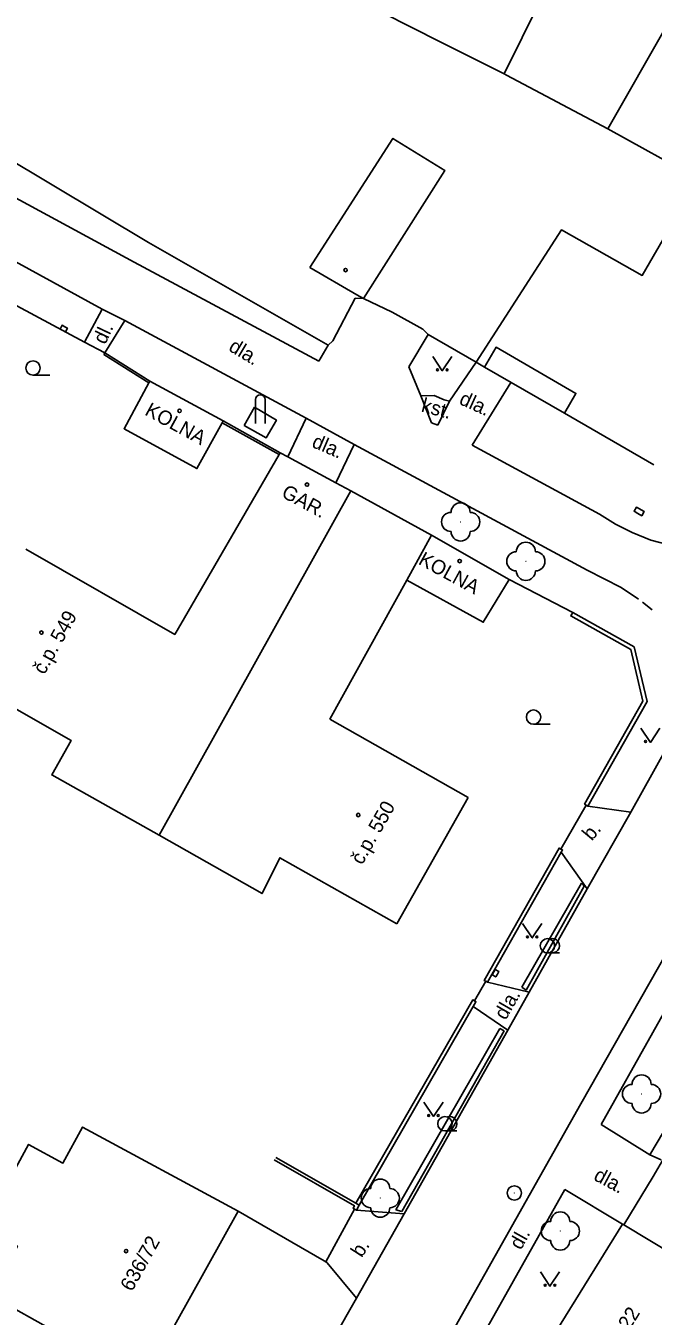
# Model space of a CAD drawing. Extents: x -577457 to -568404, y -1208466 to -1201387.
# Drawn here: x -568935.4 to -568902.7, y -1203815.7 to -1203748.2 of the extents above; entities that cross this region are included whole.
import ezdxf

# ---------------------------------------------------------------- set-up
doc = ezdxf.new("R2010")
doc.units = 0
for name, color, linetype in [('BUDOVY_MĚŘ', 7, 'Continuous'), ('BUDOVY_NEMĚŘ', 7, 'Continuous'), ('MAP_ZN_BP', 7, 'Continuous'), ('OBVOD_PILÍŘE', 7, 'Continuous'), ('POMOC_POPIS', 7, 'Continuous'), ('ROZHRANÍ_PLOCH', 7, 'Continuous'), ('ZELEŇ', 7, 'Continuous'), ('ZN_BUDOV', 7, 'Continuous'), ('ZN_DOPLŇKOVÉ', 7, 'Continuous'), ('ZN_KULTUR', 7, 'Continuous'), ('Č_POPIS_ORIENT', 7, 'Continuous')]:
    doc.layers.add(name, color=color, linetype=linetype)

msp = doc.modelspace()

# ---------------------------------------------------------------- linework, layer by layer
at = {"layer": 'BUDOVY_MĚŘ'}
for points in [[(-568920.61, -1203760.83), (-568916.26, -1203754.08), (-568913.55, -1203755.75), (-568917.79, -1203762.46)], [(-568918.14, -1203762.26), (-568920.61, -1203760.83)], [(-568917.79, -1203762.46), (-568918.14, -1203762.26)], [(-568911.47, -1203766.04), (-568910.87, -1203765), (-568906.69, -1203767.42), (-568907.29, -1203768.46)], [(-568911.47, -1203766.04), (-568911.9, -1203765.79)], [(-568907.29, -1203768.46), (-568911.47, -1203766.04)], [(-568929.01, -1203766.86), (-568930.31, -1203769.27), (-568926.5, -1203771.35), (-568925.19, -1203768.95)], [(-568928.96, -1203766.77), (-568929.01, -1203766.86)], [(-568925.14, -1203768.86), (-568928.96, -1203766.77)], [(-568925.19, -1203768.95), (-568925.14, -1203768.86)], [(-568902.62, -1203771.16), (-568907.29, -1203768.46)], [(-568922.2, -1203770.61), (-568922.15, -1203770.52)], [(-568922.15, -1203770.52), (-568921.75, -1203770.74)], [(-568921.75, -1203770.74), (-568919.24, -1203772.1)], [(-568919.24, -1203772.1), (-568918.46, -1203772.52)], [(-568918.46, -1203772.52), (-568914.25, -1203774.84)], [(-568914.25, -1203774.84), (-568910.19, -1203777.16)], [(-568919.55, -1203784.46), (-568915.54, -1203777.18)], [(-568910.19, -1203777.16), (-568911.54, -1203779.39), (-568915.54, -1203777.18)], [(-568912.32, -1203788.56), (-568919.55, -1203784.46)], [(-568916.06, -1203795.17), (-568912.32, -1203788.56)], [(-568924.34, -1203810.19), (-568929.29, -1203819.08)], [(-568904.19, -1203810.91), (-568904.26, -1203810.87), (-568908.45, -1203817.65)]]:
    msp.add_lwpolyline(points, dxfattribs=at)
at = {"layer": 'BUDOVY_NEMĚŘ'}
for points in [[(-568910.45, -1203750.71), (-568913.76, -1203749.04), (-568916.82, -1203747.49), (-568918.27, -1203747.06), (-568919.9, -1203745.94), (-568922.93, -1203744.41), (-568926.27, -1203742.73), (-568923.42, -1203737.21)], [(-568900.3, -1203756.2), (-568905.02, -1203753.58), (-568898.71, -1203742.51)], [(-568905.02, -1203753.58), (-568910.33, -1203750.77), (-568910.45, -1203750.71), (-568907.63, -1203745.01)], [(-568911.9, -1203765.79), (-568907.45, -1203758.87), (-568903.23, -1203761.25), (-568900.3, -1203756.2)], [(-568922.2, -1203770.61), (-568927.66, -1203780.02), (-568935.45, -1203775.56)], [(-568939.11, -1203782.13), (-568933.08, -1203785.57), (-568934.09, -1203787.37), (-568928.47, -1203790.53), (-568918.46, -1203772.52)], [(-568914.25, -1203774.84), (-568915.54, -1203777.18)], [(-568916.06, -1203795.17), (-568922.17, -1203791.71), (-568923.1, -1203793.58), (-568928.47, -1203790.53)], [(-568933.67, -1203816.63), (-568937.3, -1203814.6), (-568935.89, -1203812.03), (-568937.68, -1203811.05), (-568935.3, -1203806.7), (-568933.51, -1203807.68), (-568932.48, -1203805.79), (-568924.34, -1203810.19)], [(-568910.19, -1203820.46), (-568899.65, -1203826.78), (-568897.77, -1203823.71), (-568900.28, -1203822.15), (-568896.37, -1203815.79), (-568896.29, -1203815.66), (-568904.19, -1203810.91)]]:
    msp.add_lwpolyline(points, dxfattribs=at)
at = {"layer": 'MAP_ZN_BP'}
for radius in [0.375, 0.0005]:
    msp.add_circle((-568909.91, -1203809.24), radius, dxfattribs=at)
at = {"layer": 'OBVOD_PILÍŘE'}
for points in [[(-568933.41, -1203763.93), (-568933.27, -1203764.01), (-568933.37, -1203764.2), (-568933.65, -1203764.05), (-568933.55, -1203763.85), (-568933.41, -1203763.93)], [(-568903.45, -1203773.7), (-568903.65, -1203773.58), (-568903.53, -1203773.37), (-568903.12, -1203773.6), (-568903.25, -1203773.82), (-568903.45, -1203773.7)], [(-568910.8, -1203797.8), (-568910.88, -1203797.94), (-568911.07, -1203797.83), (-568910.91, -1203797.55), (-568910.72, -1203797.66), (-568910.8, -1203797.8)]]:
    msp.add_lwpolyline(points, dxfattribs=at)
at = {"layer": 'ROZHRANÍ_PLOCH'}
for points in [[(-568956.09, -1203899.54), (-568953.48, -1203890.93), (-568952.07, -1203886.89), (-568950.09, -1203882.15), (-568946.97, -1203876.07), (-568931.9, -1203849.8), (-568912, -1203814.45), (-568906.43, -1203804.58), (-568865.02, -1203731.62)], [(-568952.45, -1203748.26), (-568929.78, -1203760.56)], [(-568931.45, -1203763.01), (-568953.83, -1203750.76)], [(-568920.13, -1203765.73), (-568929.78, -1203760.56)], [(-568931.45, -1203763.01), (-568932.38, -1203764.73)], [(-568931.45, -1203763.01), (-568930.27, -1203763.6)], [(-568930.27, -1203763.6), (-568931.32, -1203765.29)], [(-568920.8, -1203768.71), (-568930.27, -1203763.6)], [(-568920.13, -1203765.73), (-568919.64, -1203764.89)], [(-568914.41, -1203764.34), (-568915.43, -1203766.03)], [(-568915.43, -1203766.03), (-568914.8, -1203767.54)], [(-568911.9, -1203765.79), (-568913.3, -1203767.82)], [(-568912.11, -1203770.13), (-568910.09, -1203766.84)], [(-568914.8, -1203767.54), (-568914.11, -1203767.52)], [(-568914.8, -1203767.54), (-568914.24, -1203768.95)], [(-568914.11, -1203767.52), (-568913.58, -1203767.76)], [(-568924.03, -1203769.09), (-568923.49, -1203768.14), (-568922.35, -1203768.81), (-568922.88, -1203769.74), (-568924.03, -1203769.09)], [(-568913.91, -1203769.08), (-568913.3, -1203767.82)], [(-568913.58, -1203767.76), (-568913.3, -1203767.82)], [(-568921.75, -1203770.74), (-568920.8, -1203768.71)], [(-568920.8, -1203768.71), (-568918.28, -1203770.09)], [(-568914.24, -1203768.95), (-568913.91, -1203769.08)], [(-568918.28, -1203770.09), (-568919.24, -1203772.1)], [(-568918.28, -1203770.09), (-568906.1, -1203776.66)], [(-568905.46, -1203773.74), (-568912.11, -1203770.13)], [(-568905.46, -1203773.74), (-568904.62, -1203774.26)], [(-568904.62, -1203774.26), (-568903.76, -1203774.69)], [(-568903.76, -1203774.69), (-568902.77, -1203775.1)], [(-568902.77, -1203775.1), (-568901.77, -1203775.36)], [(-568906.1, -1203776.66), (-568904.33, -1203777.57)], [(-568904.33, -1203777.57), (-568903.43, -1203778.18)], [(-568903.21, -1203778.34), (-568902.7, -1203778.73)], [(-568901.37, -1203784.91), (-568903.83, -1203789.32)], [(-568903.83, -1203789.32), (-568906.07, -1203789)], [(-568903.83, -1203789.32), (-568906.1, -1203793.34)], [(-568907.46, -1203791.42), (-568906.1, -1203793.34)], [(-568906.1, -1203793.34), (-568909.14, -1203798.73)], [(-568905.37, -1203805.66), (-568899.97, -1203796.04), (-568897.17, -1203797.7)], [(-568902.83, -1203807.24), (-568897.17, -1203797.7)], [(-568909.14, -1203798.73), (-568911.31, -1203798.22)], [(-568909.14, -1203798.73), (-568910.25, -1203800.72)], [(-568912.06, -1203799.49), (-568910.25, -1203800.72)], [(-568910.25, -1203800.72), (-568915.67, -1203810.33)], [(-568905.37, -1203805.66), (-568902.83, -1203807.24)], [(-568902.83, -1203807.24), (-568902.23, -1203807.5)], [(-568909.95, -1203817.06), (-568911.29, -1203816.23), (-568907.27, -1203809.05)], [(-568907.27, -1203809.05), (-568904.26, -1203810.87)], [(-568915.67, -1203810.33), (-568918.17, -1203810.14)], [(-568915.67, -1203810.33), (-568918.16, -1203814.74)], [(-568919.69, -1203812.89), (-568918.16, -1203814.74)], [(-568918.16, -1203814.74), (-568922.83, -1203822.93)]]:
    msp.add_lwpolyline(points, dxfattribs=at)
at = {"layer": 'ZELEŇ'}
for points in [[(-568909.52, -1203798.48), (-568906.4, -1203793.04)], [(-568906.27, -1203793.2), (-568909.3, -1203798.64)], [(-568906.4, -1203793.04), (-568906.27, -1203793.2)], [(-568909.3, -1203798.64), (-568909.52, -1203798.48)], [(-568910.67, -1203800.63), (-568916.1, -1203810.12)], [(-568910.45, -1203800.76), (-568910.67, -1203800.63)], [(-568915.8, -1203810.21), (-568910.45, -1203800.76)], [(-568916.1, -1203810.12), (-568915.8, -1203810.21)]]:
    msp.add_lwpolyline(points, dxfattribs=at)
for centre in [(-568912.72, -1203774.14), (-568909.31, -1203776.2), (-568903.26, -1203804.06), (-568916.92, -1203809.51), (-568907.51, -1203811.23)]:
    msp.add_circle(centre, 0.0005, dxfattribs=at)
for centre, start, end in [((-568913.22, -1203774.14), 89.99999, 269.99999), ((-568912.72, -1203773.64), 0, 179.99999), ((-568912.22, -1203774.14), 270, 89.99999), ((-568912.72, -1203774.64), 179.99999, 359.99999), ((-568909.81, -1203776.2), 89.99999, 269.99999), ((-568909.31, -1203775.7), 0, 179.99999), ((-568908.81, -1203776.2), 270, 89.99999), ((-568909.31, -1203776.7), 179.99999, 359.99999), ((-568903.26, -1203803.56), 0, 179.99999), ((-568903.76, -1203804.06), 89.99999, 269.99999), ((-568902.76, -1203804.06), 270, 89.99999), ((-568903.26, -1203804.56), 179.99999, 359.99999), ((-568916.92, -1203809.01), 0, 179.99999), ((-568917.42, -1203809.51), 89.99999, 269.99999), ((-568916.42, -1203809.51), 270, 89.99999), ((-568916.92, -1203810.01), 179.99999, 359.99999), ((-568908.01, -1203811.23), 89.99999, 269.99999), ((-568907.51, -1203810.73), 0, 179.99999), ((-568907.01, -1203811.23), 270, 89.99999), ((-568907.51, -1203811.73), 179.99999, 359.99999)]:
    msp.add_arc(centre, 0.5, start, end, dxfattribs=at)
at = {"layer": 'ZN_BUDOV'}
for centre in [(-568918.73, -1203760.97), (-568927.41, -1203768.33), (-568920.75, -1203772.19), (-568912.77, -1203776.19), (-568934.63, -1203779.93), (-568918.07, -1203789.47), (-568930.21, -1203812.28)]:
    msp.add_circle(centre, 0.0875, dxfattribs=at)
at = {"layer": 'ZN_DOPLŇKOVÉ'}
for p, q in [((-568923.44, -1203768.99), (-568923.44, -1203767.74)), ((-568922.94, -1203768.99), (-568922.94, -1203767.74))]:
    msp.add_line(p, q, dxfattribs=at)
for points in [[(-568954.5, -1203744.26), (-568929.04, -1203759.53)], [(-568929.04, -1203759.53), (-568919.64, -1203764.89)], [(-568932.38, -1203764.73), (-568940.42, -1203760.43), (-568940.54, -1203760.64)], [(-568919.4, -1203764.67), (-568918.23, -1203762.44)], [(-568918.23, -1203762.44), (-568917.79, -1203762.46)], [(-568917.79, -1203762.46), (-568916.29, -1203763.17)], [(-568914.7, -1203764.06), (-568916.29, -1203763.17)], [(-568914.7, -1203764.06), (-568914.41, -1203764.34)], [(-568932.38, -1203764.73), (-568931.32, -1203765.29)], [(-568919.64, -1203764.89), (-568919.4, -1203764.67)], [(-568911.9, -1203765.79), (-568914.41, -1203764.34)], [(-568931.37, -1203765.38), (-568931.32, -1203765.29)], [(-568929.01, -1203766.86), (-568931.37, -1203765.38)], [(-568928.96, -1203766.77), (-568931.32, -1203765.29)], [(-568922.2, -1203770.61), (-568925.19, -1203768.95)], [(-568925.14, -1203768.86), (-568922.15, -1203770.52)], [(-568906.86, -1203778.88), (-568910.19, -1203777.16)], [(-568906.16, -1203788.95), (-568906.24, -1203788.9), (-568903.19, -1203783.51), (-568903.83, -1203780.81), (-568906.96, -1203779.06), (-568906.86, -1203778.88)], [(-568906.86, -1203778.88), (-568903.65, -1203780.68), (-568902.97, -1203783.54), (-568906.07, -1203789)], [(-568907.48, -1203791.25), (-568906.16, -1203788.95)], [(-568906.07, -1203789), (-568906.16, -1203788.95)], [(-568911.4, -1203798.17), (-568911.49, -1203798.12), (-568907.57, -1203791.2), (-568907.48, -1203791.25)], [(-568911.31, -1203798.22), (-568907.46, -1203791.42)], [(-568907.46, -1203791.42), (-568907.39, -1203791.3), (-568907.48, -1203791.25)], [(-568912, -1203799.19), (-568911.4, -1203798.17)], [(-568911.4, -1203798.17), (-568911.31, -1203798.22)], [(-568918.19, -1203809.78), (-568912.09, -1203799.14), (-568912, -1203799.19)], [(-568912.06, -1203799.49), (-568911.92, -1203799.24), (-568912, -1203799.19)], [(-568918.02, -1203809.88), (-568912.06, -1203799.49)], [(-568922.38, -1203807.38), (-568918.19, -1203809.78)], [(-568918.26, -1203810.09), (-568918.34, -1203810.04), (-568918.27, -1203809.91), (-568922.46, -1203807.5)], [(-568902.16, -1203807.55), (-568902.66, -1203808.38)], [(-568902.66, -1203808.38), (-568904.19, -1203810.91)], [(-568919.77, -1203812.84), (-568918.26, -1203810.09)], [(-568918.17, -1203810.14), (-568918.26, -1203810.09)], [(-568918.19, -1203809.78), (-568918.02, -1203809.88)], [(-568918.02, -1203809.88), (-568918.17, -1203810.14)], [(-568924.34, -1203810.19), (-568919.86, -1203812.79), (-568919.77, -1203812.84)], [(-568919.69, -1203812.89), (-568919.77, -1203812.84)]]:
    msp.add_lwpolyline(points, dxfattribs=at)
msp.add_arc((-568923.19, -1203767.74), 0.25, 0, 179.99999, dxfattribs=at)
at = {"layer": 'ZN_KULTUR'}
for p, q in [((-568935.07, -1203766.465), (-568934.195, -1203766.465)), ((-568908.91, -1203784.725), (-568908.035, -1203784.725)), ((-568908.18, -1203796.685), (-568907.555, -1203796.685)), ((-568913.54, -1203805.995), (-568912.915, -1203805.995))]:
    msp.add_line(p, q, dxfattribs=at)
for points in [[(-568914.18, -1203765.48), (-568913.68, -1203766.23), (-568913.18, -1203765.48)], [(-568903.3, -1203784.92), (-568902.8, -1203785.67), (-568902.3, -1203784.92)], [(-568909.48, -1203795.15), (-568908.98, -1203795.9), (-568908.48, -1203795.15)], [(-568914.64, -1203804.49), (-568914.14, -1203805.24), (-568913.64, -1203804.49)], [(-568908.55, -1203813.37), (-568908.05, -1203814.12), (-568907.55, -1203813.37)]]:
    msp.add_lwpolyline(points, dxfattribs=at)
for centre, radius in [((-568935.07, -1203766.09), 0.375), ((-568913.93, -1203766.18), 0.05), ((-568913.43, -1203766.18), 0.05), ((-568908.91, -1203784.35), 0.375), ((-568903.05, -1203785.62), 0.05), ((-568909.23, -1203795.85), 0.05), ((-568908.73, -1203795.85), 0.05), ((-568908.18, -1203796.31), 0.375), ((-568914.39, -1203805.19), 0.05), ((-568913.89, -1203805.19), 0.05), ((-568913.54, -1203805.62), 0.375), ((-568908.3, -1203814.07), 0.05), ((-568907.8, -1203814.07), 0.05)]:
    msp.add_circle(centre, radius, dxfattribs=at)
for centre in [(-568907.93, -1203796.31), (-568913.29, -1203805.62)]:
    msp.add_arc(centre, 0.375, 249.49437, 109.04743, dxfattribs=at)

# ---------------------------------------------------------------- texts
at = {"layer": 'POMOC_POPIS'}
for s, rotation, p in [('dl.', 64.58999, (-568931.3, -1203764.9)), ('dla.', 329.07, (-568924.9, -1203765.15)), ('dla.', 335.48999, (-568912.85, -1203767.95)), ('KOLNA', 331.30998, (-568929.28, -1203768.51)), ('kst.', 345.15, (-568914.82, -1203768.36)), ('dla.', 336.63998, (-568920.55, -1203770.2)), ('GAR.', 331.54002, (-568922.14, -1203772.8)), ('KOLNA', 331.30998, (-568914.98, -1203776.32)), ('b.', 50.21998, (-568905.86, -1203790.86)), ('dla.', 60.04999, (-568910.37, -1203800.24)), ('dla.', 331.77001, (-568905.82, -1203808.53)), ('dl.', 60.74, (-568909.57, -1203812.26)), ('b.', 57.17998, (-568917.89, -1203812.66))]:
    msp.add_text(s, height=0.75, rotation=rotation, dxfattribs=at).set_placement(p)
at = {"layer": 'Č_POPIS_ORIENT'}
for s, rotation, p in [('č.p. 549', 60.87997, (-568934.48, -1203782.17)), ('č.p. 550', 60.49999, (-568917.87, -1203792.12)), ('636/72', 60.89, (-568929.9, -1203814.44)), ('č.p. 622', 58.26998, (-568905.19, -1203818.54))]:
    msp.add_text(s, height=0.75, rotation=rotation, dxfattribs=at).set_placement(p)

doc.saveas('drawing.dxf')
